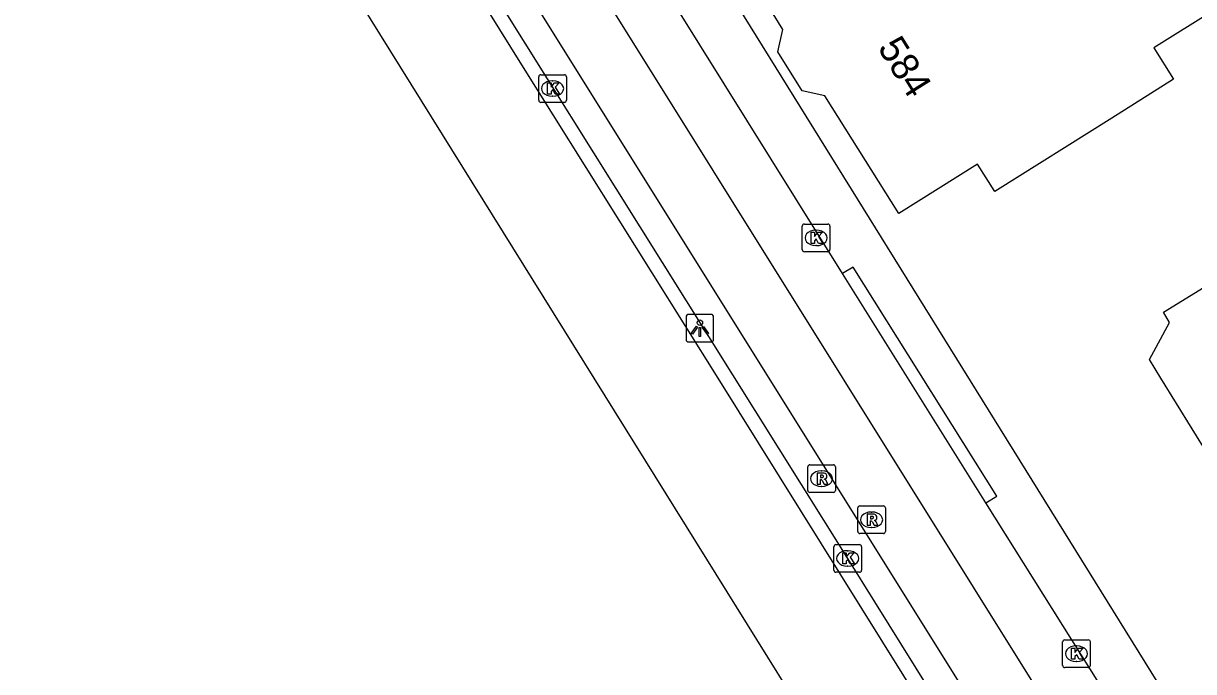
# Model space of a CAD drawing. Extents: x 159353 to 160616, y 385893 to 387321.
# Drawn here: x 159575.03 to 159617.39, y 385989.38 to 386012.84 of the extents above; entities that cross this region are included whole.
import ezdxf

# ---------------------------------------------------------------- set-up
doc = ezdxf.new("R2010")
doc.units = 0
for name, color, linetype in [('IMGEO_Fietspad_gesloten', 7, 'Continuous'), ('IMGEO_Kolk', 7, 'Continuous'), ('IMGEO_Lichtpunt', 7, 'Continuous'), ('IMGEO_Pand', 7, 'Continuous'), ('IMGEO_Pand_nummerreeks', 7, 'Continuous'), ('IMGEO_Rijbaan_lokaal_open', 7, 'Continuous'), ('IMGEO_Rijbaan_regionaal_gesloten', 7, 'Continuous'), ('IMGEO_Rioolput', 7, 'Continuous'), ('IMGEO_Voetpad_open', 7, 'Continuous')]:
    doc.layers.add(name, color=color, linetype=linetype)

msp = doc.modelspace()

# ---------------------------------------------------------------- linework, layer by layer
at = {"layer": 'IMGEO_Fietspad_gesloten'}
msp.add_lwpolyline([(159553.037, 386082.621), (159637.558, 385947.4)], dxfattribs=at)
at = {"layer": 'IMGEO_Kolk'}
for p, q in [((159593.687, 386010.054), (159593.687, 386010.906)), ((159593.762, 386010.98), (159594.614, 386010.98)), ((159594.175, 386010.76), (159594.2, 386010.76)), ((159594.688, 386010.906), (159594.688, 386010.054)), ((159594.614, 386009.98), (159593.762, 386009.98)), ((159594.198, 386010.2), (159594.173, 386010.2)), ((159603.225, 386004.65), (159603.225, 386005.502)), ((159603.3, 386005.576), (159604.152, 386005.576)), ((159603.713, 386005.356), (159603.738, 386005.356)), ((159604.226, 386005.502), (159604.226, 386004.65)), ((159603.736, 386004.796), (159603.711, 386004.796)), ((159604.152, 386004.576), (159603.3, 386004.576)), ((159604.368, 385993.048), (159604.368, 385993.9)), ((159604.443, 385993.974), (159605.295, 385993.974)), ((159604.856, 385993.754), (159604.881, 385993.754)), ((159605.369, 385993.9), (159605.369, 385993.048)), ((159605.295, 385992.974), (159604.443, 385992.974)), ((159604.879, 385993.194), (159604.854, 385993.194)), ((159612.65, 385989.602), (159612.65, 385990.454)), ((159612.725, 385990.528), (159613.577, 385990.528)), ((159613.651, 385990.454), (159613.651, 385989.602)), ((159613.138, 385990.308), (159613.163, 385990.308)), ((159613.577, 385989.528), (159612.725, 385989.528)), ((159613.161, 385989.748), (159613.136, 385989.748))]:
    msp.add_line(p, q, dxfattribs=at)
for points in [[(159593.687, 386010.054), (159593.687, 386010.906)], [(159593.762, 386010.98), (159594.614, 386010.98)], [(159594.688, 386010.906), (159594.688, 386010.054)], [(159594.008, 386010.68), (159594.131, 386010.68), (159594.131, 386010.529), (159594.261, 386010.68), (159594.425, 386010.68), (159594.279, 386010.529), (159594.432, 386010.28), (159594.28, 386010.28), (159594.195, 386010.444), (159594.131, 386010.377), (159594.131, 386010.28), (159594.008, 386010.28), (159594.008, 386010.68)], [(159594.614, 386009.98), (159593.762, 386009.98)], [(159603.225, 386004.65), (159603.225, 386005.502)], [(159603.3, 386005.576), (159604.152, 386005.576)], [(159603.546, 386005.276), (159603.669, 386005.276), (159603.669, 386005.125), (159603.799, 386005.276), (159603.963, 386005.276), (159603.817, 386005.125), (159603.97, 386004.876), (159603.818, 386004.876), (159603.733, 386005.04), (159603.669, 386004.973), (159603.669, 386004.876), (159603.546, 386004.876), (159603.546, 386005.276)], [(159604.226, 386005.502), (159604.226, 386004.65)], [(159604.152, 386004.576), (159603.3, 386004.576)], [(159604.368, 385993.048), (159604.368, 385993.9)], [(159604.443, 385993.974), (159605.295, 385993.974)], [(159605.369, 385993.9), (159605.369, 385993.048)], [(159604.689, 385993.674), (159604.812, 385993.674), (159604.812, 385993.523), (159604.942, 385993.674), (159605.106, 385993.674), (159604.96, 385993.523), (159605.113, 385993.274), (159604.961, 385993.274), (159604.876, 385993.438), (159604.812, 385993.371), (159604.812, 385993.274), (159604.689, 385993.274), (159604.689, 385993.674)], [(159605.295, 385992.974), (159604.443, 385992.974)], [(159612.65, 385989.602), (159612.65, 385990.454)], [(159612.725, 385990.528), (159613.577, 385990.528)], [(159613.651, 385990.454), (159613.651, 385989.602)], [(159612.971, 385990.228), (159613.094, 385990.228), (159613.094, 385990.077), (159613.224, 385990.228), (159613.388, 385990.228), (159613.242, 385990.077), (159613.395, 385989.828), (159613.243, 385989.828), (159613.158, 385989.992), (159613.094, 385989.925), (159613.094, 385989.828), (159612.971, 385989.828), (159612.971, 385990.228)], [(159613.577, 385989.528), (159612.725, 385989.528)]]:
    msp.add_lwpolyline(points, dxfattribs=at)
for centre, start, end in [((159593.764, 386010.904), 91.552, 178.448), ((159593.764, 386010.904), 91.552, 178.448), ((159594.612, 386010.904), 1.552, 88.448), ((159594.612, 386010.904), 1.552, 88.448), ((159593.764, 386010.056), 181.552, 268.448), ((159593.764, 386010.056), 181.552, 268.448), ((159594.612, 386010.056), 271.552, 358.448), ((159594.612, 386010.056), 271.552, 358.448), ((159603.302, 386005.5), 91.552, 178.448), ((159603.302, 386005.5), 91.552, 178.448), ((159604.15, 386005.5), 1.552, 88.448), ((159604.15, 386005.5), 1.552, 88.448), ((159603.302, 386004.652), 181.552, 268.448), ((159603.302, 386004.652), 181.552, 268.448), ((159604.15, 386004.652), 271.552, 358.448), ((159604.15, 386004.652), 271.552, 358.448), ((159604.445, 385993.898), 91.552, 178.448), ((159604.445, 385993.898), 91.552, 178.448), ((159605.293, 385993.898), 1.552, 88.448), ((159605.293, 385993.898), 1.552, 88.448), ((159604.445, 385993.05), 181.552, 268.448), ((159604.445, 385993.05), 181.552, 268.448), ((159605.293, 385993.05), 271.552, 358.448), ((159605.293, 385993.05), 271.552, 358.448), ((159612.727, 385990.452), 91.552, 178.448), ((159612.727, 385990.452), 91.552, 178.448), ((159613.575, 385990.452), 1.552, 88.448), ((159613.575, 385990.452), 1.552, 88.448), ((159612.727, 385989.604), 181.552, 268.448), ((159612.727, 385989.604), 181.552, 268.448), ((159613.575, 385989.604), 271.552, 358.448), ((159613.575, 385989.604), 271.552, 358.448)]:
    msp.add_arc(centre, 0.0765, start, end, dxfattribs=at)
for centre, major_axis, ratio, start_param, end_param in [((159594.174, 386010.48), (-0.387, 0.002), 0.722429, 4.712389, 7.853982), ((159594.199, 386010.48), (-0.39, 0.002), 0.717154, 1.570796, 4.712389), ((159603.712, 386005.076), (-0.387, 0.002), 0.722429, 4.712389, 7.853982), ((159603.737, 386005.076), (-0.39, 0.002), 0.717154, 1.570796, 4.712389), ((159604.855, 385993.474), (-0.387, 0.002), 0.722429, 4.712389, 7.853982), ((159604.88, 385993.474), (-0.39, 0.002), 0.717154, 1.570796, 4.712389), ((159613.137, 385990.028), (-0.387, 0.002), 0.722429, 4.712389, 7.853982), ((159613.162, 385990.028), (-0.39, 0.002), 0.717154, 1.570796, 4.712389)]:
    msp.add_ellipse(centre, major_axis=major_axis, ratio=ratio, start_param=start_param, end_param=end_param, dxfattribs=at)
at = {"layer": 'IMGEO_Lichtpunt'}
for p, q in [((159599.923, 386002.306), (159599.115, 386002.306)), ((159599.923, 386002.306), (159599.115, 386002.306)), ((159599.021, 386002.211), (159599.021, 386001.404)), ((159599.021, 386002.211), (159599.021, 386001.404)), ((159600.017, 386001.404), (159600.017, 386002.211)), ((159600.017, 386001.404), (159600.017, 386002.211)), ((159599.115, 386001.31), (159599.923, 386001.31)), ((159599.115, 386001.31), (159599.923, 386001.31))]:
    msp.add_line(p, q, dxfattribs=at)
for points in [[(159599.395, 386001.875), (159599.434, 386001.847), (159599.246, 386001.585), (159599.208, 386001.612), (159599.395, 386001.875)], [(159599.497, 386001.827), (159599.544, 386001.827), (159599.544, 386001.505), (159599.497, 386001.505), (159599.497, 386001.827)], [(159599.607, 386001.847), (159599.645, 386001.874), (159599.832, 386001.612), (159599.793, 386001.584), (159599.607, 386001.847)]]:
    msp.add_lwpolyline(points, dxfattribs=at)
msp.add_circle((159599.52, 386002.009), 0.0994, dxfattribs=at)
for centre, start, end in [((159599.115, 386002.211), 90, 180), ((159599.115, 386002.211), 90, 180), ((159599.923, 386002.211), 0, 90), ((159599.923, 386002.211), 0, 90), ((159599.115, 386001.404), 180, 270), ((159599.115, 386001.404), 180, 270), ((159599.923, 386001.404), 270, 0), ((159599.923, 386001.404), 270, 360)]:
    msp.add_arc(centre, 0.0946, start, end, dxfattribs=at)
at = {"layer": 'IMGEO_Pand'}
for points in [[(159613.582, 386020.599), (159616.094, 386016.584), (159618.137, 386013.321), (159615.951, 386011.954), (159616.665, 386010.815), (159614.428, 386009.412), (159610.191, 386006.756), (159609.572, 386007.744), (159606.718, 386005.954), (159604.047, 386010.213), (159603.225, 386010.402), (159602.341, 386011.811), (159602.527, 386012.62), (159602.114, 386013.278)], [(159618.471, 385996.326), (159616.209, 386000), (159615.796, 386000.67), (159616.522, 386002.015), (159616.296, 386002.383), (159620.554, 386005.005), (159624.472, 386007.418), (159626.243, 386004.542), (159630.407, 386007.107), (159632.051, 386004.438)]]:
    msp.add_lwpolyline(points, dxfattribs=at)
at = {"layer": 'IMGEO_Rijbaan_lokaal_open'}
for points in [[(159634.712, 385945.597), (159604.869, 385993.474), (159548.024, 386084.243)], [(159549.298, 386084.317), (159635.649, 385946.19)]]:
    msp.add_lwpolyline(points, dxfattribs=at)
at = {"layer": 'IMGEO_Rijbaan_regionaal_gesloten'}
for points in [[(159653.615, 385907.472), (159652.932, 385908.561), (159615.623, 385967.986), (159537.421, 386093.594), (159507.222, 386141.683)], [(159547.558, 386083.97), (159548.244, 386082.873), (159551.941, 386076.961), (159558.289, 386066.899), (159565.905, 386054.733), (159572.767, 386043.649), (159578.984, 386033.798), (159585.48, 386023.515), (159593.007, 386011.43), (159600.163, 386000), (159608.349, 385986.889), (159615.796, 385974.815), (159623.025, 385963.202), (159629.558, 385952.69), (159640.297, 385935.554)]]:
    msp.add_lwpolyline(points, dxfattribs=at)
at = {"layer": 'IMGEO_Rioolput'}
for p, q in [((159603.423, 385995.938), (159603.423, 385996.79)), ((159603.498, 385996.864), (159604.35, 385996.864)), ((159604.424, 385996.79), (159604.424, 385995.938)), ((159603.911, 385996.644), (159603.936, 385996.644)), ((159603.934, 385996.084), (159603.909, 385996.084)), ((159604.35, 385995.864), (159603.498, 385995.864)), ((159605.233, 385994.449), (159605.233, 385995.301)), ((159605.308, 385995.375), (159606.16, 385995.375)), ((159605.721, 385995.155), (159605.746, 385995.155)), ((159606.234, 385995.301), (159606.234, 385994.449)), ((159606.16, 385994.375), (159605.308, 385994.375)), ((159605.744, 385994.595), (159605.719, 385994.595))]:
    msp.add_line(p, q, dxfattribs=at)
for points in [[(159603.423, 385995.938), (159603.423, 385996.79)], [(159603.498, 385996.864), (159604.35, 385996.864)], [(159604.424, 385996.79), (159604.424, 385995.938)], [(159604.012, 385996.562), (159603.76, 385996.564), (159603.76, 385996.164)], [(159603.76, 385996.164), (159603.884, 385996.164), (159603.884, 385996.326), (159603.895, 385996.326)], [(159603.938, 385996.483), (159603.884, 385996.483), (159603.884, 385996.402)], [(159603.884, 385996.402), (159603.936, 385996.402)], [(159603.942, 385996.297), (159604.013, 385996.164), (159604.153, 385996.164), (159604.088, 385996.29)], [(159604.35, 385995.864), (159603.498, 385995.864)], [(159605.233, 385994.449), (159605.233, 385995.301)], [(159605.308, 385995.375), (159606.16, 385995.375)], [(159605.822, 385995.073), (159605.57, 385995.075), (159605.57, 385994.675)], [(159606.234, 385995.301), (159606.234, 385994.449)], [(159605.57, 385994.675), (159605.694, 385994.675), (159605.694, 385994.837), (159605.705, 385994.837)], [(159605.748, 385994.994), (159605.694, 385994.994), (159605.694, 385994.913)], [(159605.694, 385994.913), (159605.746, 385994.913)], [(159605.752, 385994.808), (159605.823, 385994.675), (159605.963, 385994.675), (159605.898, 385994.801)], [(159606.16, 385994.375), (159605.308, 385994.375)]]:
    msp.add_lwpolyline(points, dxfattribs=at)
for centre, radius, start, end in [((159603.5, 385996.788), 0.0765, 91.552, 178.448), ((159603.5, 385996.788), 0.0765, 91.552, 178.448), ((159604.348, 385996.788), 0.0765, 1.552, 88.448), ((159604.348, 385996.788), 0.0765, 1.552, 88.448), ((159603.894, 385996.273), 0.0533, 26.0293, 88.6989), ((159603.92, 385996.591), 0.19, 274.7715, 282.9687), ((159603.944, 385996.387), 0.0964, 77.0061, 93.1865), ((159603.958, 385996.444), 0.0378, 276.6634, 79.6772), ((159604.011, 385996.452), 0.109, 350.3612, 89.416), ((159604.009, 385996.452), 0.112, 277.5842, 350.9817), ((159603.993, 385996.237), 0.108, 29.5134, 73.7905), ((159603.5, 385995.94), 0.0765, 181.552, 268.448), ((159603.5, 385995.94), 0.0765, 181.552, 268.448), ((159604.348, 385995.94), 0.0765, 271.552, 358.448), ((159604.348, 385995.94), 0.0765, 271.552, 358.448), ((159605.31, 385995.299), 0.0765, 91.552, 178.448), ((159605.31, 385995.299), 0.0765, 91.552, 178.448), ((159605.821, 385994.963), 0.109, 350.3612, 89.416), ((159606.158, 385995.299), 0.0765, 1.552, 88.448), ((159606.158, 385995.299), 0.0765, 1.552, 88.448), ((159605.704, 385994.784), 0.0533, 26.0293, 88.6989), ((159605.73, 385995.102), 0.19, 274.7715, 282.9687), ((159605.754, 385994.898), 0.0964, 77.0061, 93.1865), ((159605.768, 385994.955), 0.0378, 276.6634, 79.6772), ((159605.819, 385994.963), 0.112, 277.5842, 350.9817), ((159605.803, 385994.748), 0.108, 29.5134, 73.7905), ((159605.31, 385994.451), 0.0765, 181.552, 268.448), ((159605.31, 385994.451), 0.0765, 181.552, 268.448), ((159606.158, 385994.451), 0.0765, 271.552, 358.448), ((159606.158, 385994.451), 0.0765, 271.552, 358.448)]:
    msp.add_arc(centre, radius, start, end, dxfattribs=at)
for centre, major_axis, ratio, start_param, end_param in [((159603.91, 385996.364), (-0.387, 0.002), 0.722429, 4.712389, 7.853982), ((159603.935, 385996.364), (-0.39, 0.002), 0.717154, 1.570796, 4.712389), ((159605.72, 385994.875), (-0.387, 0.002), 0.722429, 4.712389, 7.853982), ((159605.745, 385994.875), (-0.39, 0.002), 0.717154, 1.570796, 4.712389)]:
    msp.add_ellipse(centre, major_axis=major_axis, ratio=ratio, start_param=start_param, end_param=end_param, dxfattribs=at)
at = {"layer": 'IMGEO_Voetpad_open'}
for points in [[(159554.162, 386088.263), (159585.478, 386038.285), (159618.566, 385984.984), (159617.942, 385984.608), (159619.588, 385981.954), (159622.47, 385977.308), (159627.126, 385969.959), (159627.843, 385970.4), (159643.051, 385946.005), (159667.875, 385907.187)], [(159604.685, 386003.784), (159590.891, 386025.892)], [(159609.875, 385995.486), (159610.262, 385995.726), (159605.064, 386004.017), (159604.685, 386003.784)], [(159609.875, 385995.486), (159604.685, 386003.784)], [(159616.416, 385985.05), (159609.875, 385995.486)]]:
    msp.add_lwpolyline(points, dxfattribs=at)

# ---------------------------------------------------------------- texts
at = {"layer": 'IMGEO_Pand_nummerreeks'}
msp.add_text('584', height=1, rotation=302.0795, dxfattribs=at).set_placement((159605.93, 386011.957))

doc.saveas('drawing.dxf')
